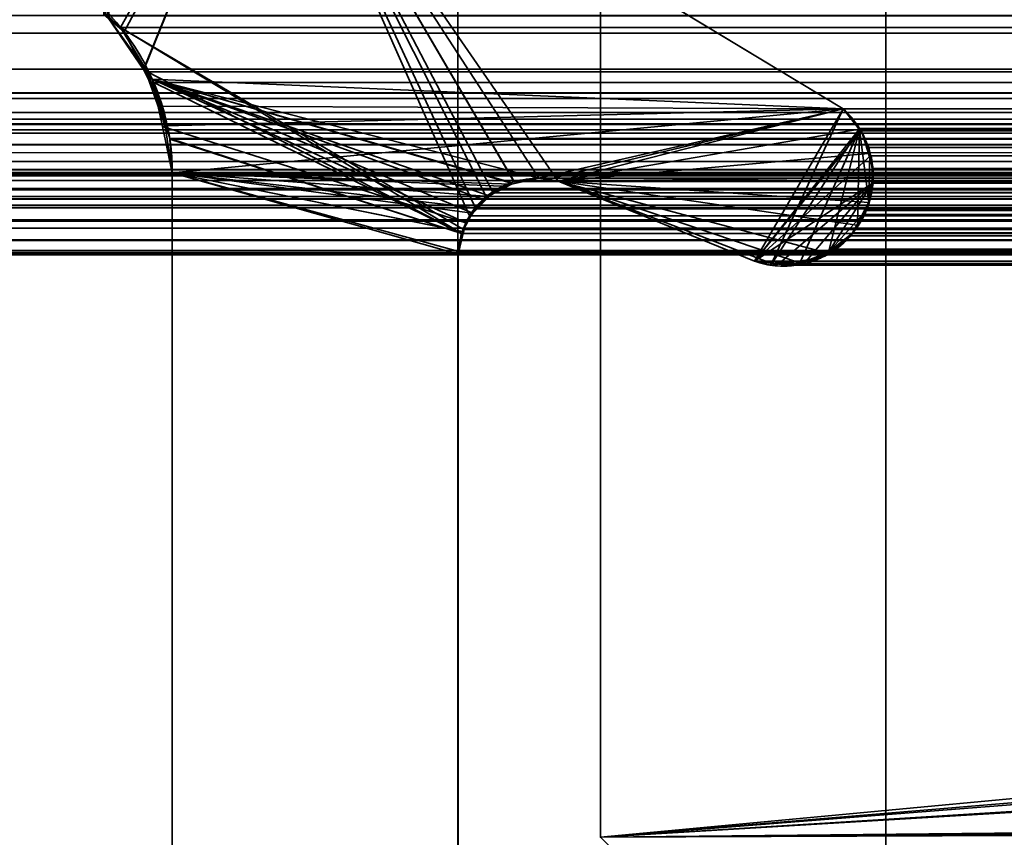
# Model space of a CAD drawing. Header units: millimetres. Extents: x -603 to 3703, y -115 to 249.
# Tile 562 of 656: x 1033.47 to 1036.91, y 9.5 to 12.36. Entities that reach past the tile are written whole.
import ezdxf

# ---------------------------------------------------------------- set-up
doc = ezdxf.new("R2010")
doc.units = ezdxf.units.MM
doc.layers.add('152', color=7, linetype='Continuous', true_color=0xffffff)

# ---------------------------------------------------------------- blocks, each defined once
blk = doc.blocks.new('UG_SURFACE_002')
at = {"layer": '152', "color": 252, "linetype": 'Continuous', "lineweight": 35}
for points in [[(2165, -13.4, 2212.25), (2165, 230.4, 2212.25), (835, 230.4, 2212.25), (835, -13.4, 2212.25)], [(985, -13.4, 2062.2499), (985, 230.4, 2062.2499), (2015.0001, 230.4, 2062.2499), (2015.0001, -13.4, 2062.2499)]]:
    blk.add_3dface(points, dxfattribs=at)
blk = doc.blocks.new('UG_SURFACE_113')
at = {"layer": '152', "color": 7, "linetype": 'Continuous', "lineweight": 35}
for points in [[(1033.7597, 12.3814, 2013.4904), (1033.8309, 12.3216, 2013.4192), (1034.337, 13.2666, 2012.913)], [(1033.9023, 12.1942, -8.75), (1033.7604, 12.3921, -8.75), (1034.337, 13.2666, -8.75)], [(1034.337, 13.2666, 2012.913), (1033.8309, 12.3216, 2013.4192), (1033.8992, 12.1889, 2013.3507)], [(1033.8992, 12.1889, 2013.3507), (1033.9653, 12.0607, 2013.2847), (1036.35, 12.0514, 2010.9), (1034.337, 13.2666, 2012.913)], [(1034.337, 13.2666, -8.75), (1036.35, 12.0514, -8.75), (1033.9299, 12.1557, -8.75), (1033.9023, 12.1942, -8.75)], [(1034.337, 13.2666, 2012.913), (1036.35, 12.0514, 2010.9), (1036.35, 12.0514, -8.75), (1034.337, 13.2666, -8.75)], [(1033.8309, 12.3216, 2013.4192), (1033.7597, 12.3814, 2013.4904), (1033.7604, 12.3921, -8.75)], [(1033.7604, 12.3921, -8.75), (1033.9023, 12.1942, -8.75), (1033.8992, 12.1889, 2013.3507)], [(1033.8992, 12.1889, 2013.3507), (1033.8309, 12.3216, 2013.4192), (1033.7604, 12.3921, -8.75)], [(1033.9653, 12.0607, 2013.2847), (1033.8992, 12.1889, 2013.3507), (1033.9023, 12.1942, -8.75)], [(1033.9023, 12.1942, -8.75), (1033.9299, 12.1557, -8.75), (1033.9756, 11.9915, 2013.2744)], [(1033.9756, 11.9915, 2013.2744), (1033.9653, 12.0607, 2013.2847), (1033.9023, 12.1942, -8.75)], [(1033.9653, 11.9898, -8.75), (1033.9299, 12.1557, -8.75), (1035.0285, 11.6524, -8.75)], [(1033.9299, 12.1557, -8.75), (1035.0879, 11.7338, -8.75), (1035.0528, 11.6857, -8.75)], [(1033.9299, 12.1557, -8.75), (1035.1832, 11.7922, -8.75), (1035.1096, 11.7471, -8.75)], [(1033.9299, 12.1557, -8.75), (1035.2839, 11.8082, -8.75), (1035.1878, 11.793, -8.75)], [(1035.1096, 11.7471, -8.75), (1035.0879, 11.7338, -8.75), (1033.9299, 12.1557, -8.75)], [(1035.3179, 11.8051, -8.75), (1035.2839, 11.8082, -8.75), (1033.9299, 12.1557, -8.75), (1036.35, 12.0514, -8.75)], [(1035.1878, 11.793, -8.75), (1035.1832, 11.7922, -8.75), (1033.9299, 12.1557, -8.75)], [(1035.0528, 11.6857, -8.75), (1035.0285, 11.6524, -8.75), (1033.9299, 12.1557, -8.75)], [(1033.9299, 12.1557, -8.75), (1033.9653, 11.9898, -8.75), (1033.9756, 11.9915, 2013.2744)], [(1036.35, 12.0514, 2010.9), (1033.9653, 12.0607, 2013.2847), (1033.9756, 11.9915, 2013.2744)], [(1033.9756, 11.9915, 2013.2744), (1034, 11.8277, 2013.2501), (1036.35, 12.0514, 2010.9)], [(1035.1884, 11.7875, 2012.0616), (1035.2839, 11.8082, 2011.9662), (1036.35, 12.0514, 2010.9), (1034, 11.8277, 2013.2501)], [(1036.35, 12.0514, 2010.9), (1035.2839, 11.8082, 2011.9662), (1035.3179, 11.8051, 2011.9321)], [(1036.35, 12.0514, -8.75), (1035.3515, 11.798, -8.75), (1035.3179, 11.8051, -8.75)], [(1035.3179, 11.8051, 2011.9321), (1035.3515, 11.798, 2011.8985), (1036.35, 12.0514, 2010.9)], [(1035.3515, 11.798, -8.75), (1036.35, 12.0514, -8.75), (1036.4059, 11.9797, -8.75)], [(1036.35, 12.0514, 2010.9), (1035.3515, 11.798, 2011.8985), (1036.0399, 11.5173, 2011.21), (1036.0966, 11.5037, 2011.1535)], [(1036.4075, 11.9798, 2010.8426), (1036.35, 12.0514, 2010.9), (1036.0966, 11.5037, 2011.1535), (1036.0969, 11.5036, 2011.153)], [(1036.35, 12.0514, -8.75), (1036.35, 12.0514, 2010.9), (1036.4075, 11.9798, 2010.8426)], [(1036.4075, 11.9798, 2010.8426), (1036.4059, 11.9797, -8.75), (1036.35, 12.0514, -8.75)], [(1034, 11.8277, 2013.2501), (1033.9756, 11.9915, 2013.2744), (1033.9653, 11.9898, -8.75)], [(1035.0285, 11.6524, -8.75), (1035.0208, 11.6205, -8.75), (1034, 11.8277, -8.75), (1033.9653, 11.9898, -8.75)], [(1033.9653, 11.9898, -8.75), (1034, 11.8277, -8.75), (1034, 11.8277, 2013.2501)], [(1035.3515, 11.798, -8.75), (1036.4059, 11.9797, -8.75), (1036.4217, 11.9593, -8.75), (1036.4392, 11.8953, -8.75)], [(1036.4075, 11.9798, 2010.8426), (1036.0969, 11.5036, 2011.153), (1036.202, 11.5184, 2011.0481)], [(1036.4075, 11.9798, 2010.8426), (1036.202, 11.5184, 2011.0481), (1036.2704, 11.528, 2010.9797), (1036.2986, 11.5489, 2010.9513)], [(1036.2986, 11.5489, 2010.9513), (1036.3773, 11.6068, 2010.8726), (1036.4008, 11.6452, 2010.8492), (1036.4075, 11.9798, 2010.8426)], [(1036.4075, 11.9798, 2010.8426), (1036.4008, 11.6452, 2010.8492), (1036.4344, 11.7002, 2010.8156), (1036.44, 11.724, 2010.8101)], [(1036.4059, 11.9797, -8.75), (1036.4075, 11.9798, 2010.8426), (1036.4174, 11.9675, 2010.8325)], [(1036.4174, 11.9675, 2010.8325), (1036.4217, 11.9593, -8.75), (1036.4059, 11.9797, -8.75)], [(1036.4438, 11.8957, 2010.8061), (1036.4174, 11.9675, 2010.8325), (1036.4075, 11.9798, 2010.8426), (1036.44, 11.724, 2010.8101)], [(1036.4174, 11.9675, 2010.8325), (1036.4392, 11.8953, -8.75), (1036.4217, 11.9593, -8.75)], [(1036.4174, 11.9675, 2010.8325), (1036.4438, 11.8957, 2010.8061), (1036.4392, 11.8953, -8.75)], [(1036.4392, 11.8953, -8.75), (1036.4556, 11.835, -8.75), (1036.4528, 11.8107, -8.75), (1035.3515, 11.798, -8.75)], [(1036.4556, 11.835, -8.75), (1036.4392, 11.8953, -8.75), (1036.4438, 11.8957, 2010.8061)], [(1036.454, 11.81, 2010.7961), (1036.4498, 11.8796, 2010.8001), (1036.4438, 11.8957, 2010.8061), (1036.44, 11.724, 2010.8101)], [(1036.4556, 11.835, -8.75), (1036.4438, 11.8957, 2010.8061), (1036.4498, 11.8796, 2010.8001)], [(1036.4498, 11.8796, 2010.8001), (1036.4528, 11.8107, -8.75), (1036.4556, 11.835, -8.75)], [(1036.4498, 11.8796, 2010.8001), (1036.454, 11.81, 2010.7961), (1036.4528, 11.8107, -8.75)], [(1034, 5.7035, -8.75), (1034, 11.8277, -8.75), (1035.0021, 11.5427, -8.75), (1035.0021, 7.7467, -8.75)], [(1035.0208, 11.6205, -8.75), (1035.0021, 11.5427, -8.75), (1034, 11.8277, -8.75)], [(1035.0021, 7.7467, 2012.2478), (1035.0021, 11.5427, 2012.2478), (1034, 11.8277, 2013.2501), (1034, 5.7035, 2013.2501)], [(1035.0021, 11.5427, 2012.2478), (1035.0161, 11.6216, 2012.234), (1035.0162, 11.6222, 2012.2337), (1034, 11.8277, 2013.2501)], [(1034, 11.8277, 2013.2501), (1035.1547, 11.7801, 2012.0952), (1035.1884, 11.7875, 2012.0616)], [(1034, 11.8277, 2013.2501), (1035.0614, 11.705, 2012.1887), (1035.1101, 11.7442, 2012.1398)], [(1035.1101, 11.7442, 2012.1398), (1035.1547, 11.7801, 2012.0952), (1034, 11.8277, 2013.2501)], [(1034, 11.8277, 2013.2501), (1035.0162, 11.6222, 2012.2337), (1035.0511, 11.6862, 2012.1989)], [(1035.0511, 11.6862, 2012.1989), (1035.0614, 11.705, 2012.1887), (1034, 11.8277, 2013.2501)], [(1034, 11.8277, -8.75), (1034, 5.7035, -8.75), (1034, 5.7035, 2013.2501), (1034, 11.8277, 2013.2501)], [(1035.1878, 11.793, -8.75), (1035.2839, 11.8082, -8.75), (1035.2839, 11.8082, 2011.9662)], [(1035.2839, 11.8082, 2011.9662), (1035.1884, 11.7875, 2012.0616), (1035.1878, 11.793, -8.75)], [(1035.2839, 11.8082, -8.75), (1035.3179, 11.8051, -8.75), (1035.3515, 11.798, 2011.8985)], [(1035.3515, 11.798, 2011.8985), (1035.3179, 11.8051, 2011.9321), (1035.2839, 11.8082, -8.75)], [(1035.3179, 11.8051, 2011.9321), (1035.2839, 11.8082, 2011.9662), (1035.2839, 11.8082, -8.75)], [(1035.3179, 11.8051, -8.75), (1035.3515, 11.798, -8.75), (1035.3515, 11.798, 2011.8985)], [(1035.3515, 11.798, -8.75), (1036.4528, 11.8107, -8.75), (1036.4419, 11.723, -8.75)], [(1036.0399, 11.5173, 2011.21), (1035.3515, 11.798, 2011.8985), (1035.3515, 11.798, -8.75), (1036.0399, 11.5173, -8.75)], [(1036.4419, 11.723, -8.75), (1036.4417, 11.7207, -8.75), (1036.3985, 11.6444, -8.75), (1035.3515, 11.798, -8.75)], [(1035.3515, 11.798, -8.75), (1036.2012, 11.5113, -8.75), (1036.1689, 11.5016, -8.75), (1036.0974, 11.5103, -8.75)], [(1035.3515, 11.798, -8.75), (1036.2996, 11.5449, -8.75), (1036.2915, 11.5385, -8.75), (1036.2012, 11.5113, -8.75)], [(1036.3985, 11.6444, -8.75), (1036.3773, 11.6068, -8.75), (1036.2996, 11.5449, -8.75), (1035.3515, 11.798, -8.75)], [(1036.0974, 11.5103, -8.75), (1036.0399, 11.5173, -8.75), (1035.3515, 11.798, -8.75)], [(1036.44, 11.724, 2010.8101), (1036.4553, 11.7899, 2010.7949), (1036.454, 11.81, 2010.7961)], [(1036.4553, 11.7899, 2010.7949), (1036.4419, 11.723, -8.75), (1036.4528, 11.8107, -8.75)], [(1036.4528, 11.8107, -8.75), (1036.454, 11.81, 2010.7961), (1036.4553, 11.7899, 2010.7949)], [(1035.1096, 11.7471, -8.75), (1035.1832, 11.7922, -8.75), (1035.1884, 11.7875, 2012.0616)], [(1035.1884, 11.7875, 2012.0616), (1035.1547, 11.7801, 2012.0952), (1035.1096, 11.7471, -8.75)], [(1035.1547, 11.7801, 2012.0952), (1035.1101, 11.7442, 2012.1398), (1035.1096, 11.7471, -8.75)], [(1035.1832, 11.7922, -8.75), (1035.1878, 11.793, -8.75), (1035.1884, 11.7875, 2012.0616)], [(1036.4553, 11.7899, 2010.7949), (1036.44, 11.724, 2010.8101), (1036.4419, 11.723, -8.75)], [(1035.0528, 11.6857, -8.75), (1035.0879, 11.7338, -8.75), (1035.1101, 11.7442, 2012.1398)], [(1035.1101, 11.7442, 2012.1398), (1035.0614, 11.705, 2012.1887), (1035.0528, 11.6857, -8.75)], [(1035.0879, 11.7338, -8.75), (1035.1096, 11.7471, -8.75), (1035.1101, 11.7442, 2012.1398)], [(1035.0614, 11.705, 2012.1887), (1035.0511, 11.6862, 2012.1989), (1035.0528, 11.6857, -8.75)], [(1036.3985, 11.6444, -8.75), (1036.4417, 11.7207, -8.75), (1036.44, 11.724, 2010.8101)], [(1036.44, 11.724, 2010.8101), (1036.4344, 11.7002, 2010.8156), (1036.3985, 11.6444, -8.75)], [(1036.4344, 11.7002, 2010.8156), (1036.4008, 11.6452, 2010.8492), (1036.3985, 11.6444, -8.75)], [(1036.4417, 11.7207, -8.75), (1036.4419, 11.723, -8.75), (1036.44, 11.724, 2010.8101)], [(1035.0511, 11.6862, 2012.1989), (1035.0162, 11.6222, 2012.2337), (1035.0285, 11.6524, -8.75)], [(1035.0285, 11.6524, -8.75), (1035.0528, 11.6857, -8.75), (1035.0511, 11.6862, 2012.1989)], [(1035.0208, 11.6205, -8.75), (1035.0285, 11.6524, -8.75), (1035.0162, 11.6222, 2012.2337)], [(1036.3773, 11.6068, -8.75), (1036.3985, 11.6444, -8.75), (1036.4008, 11.6452, 2010.8492)], [(1036.4008, 11.6452, 2010.8492), (1036.3773, 11.6068, 2010.8726), (1036.3773, 11.6068, -8.75)], [(1035.0021, 11.5427, -8.75), (1035.0208, 11.6205, -8.75), (1035.0161, 11.6216, 2012.234)], [(1035.0161, 11.6216, 2012.234), (1035.0021, 11.5427, 2012.2478), (1035.0021, 11.5427, -8.75)], [(1035.0162, 11.6222, 2012.2337), (1035.0161, 11.6216, 2012.234), (1035.0208, 11.6205, -8.75)], [(1036.3773, 11.6068, 2010.8726), (1036.2986, 11.5489, 2010.9513), (1036.2996, 11.5449, -8.75)], [(1036.2996, 11.5449, -8.75), (1036.3773, 11.6068, -8.75), (1036.3773, 11.6068, 2010.8726)], [(1035.0021, 11.5427, 2012.2478), (1035.0021, 7.7467, 2012.2478), (1035.0021, 7.7467, -8.75), (1035.0021, 11.5427, -8.75)], [(1036.2012, 11.5113, -8.75), (1036.2915, 11.5385, -8.75), (1036.2986, 11.5489, 2010.9513)], [(1036.2986, 11.5489, 2010.9513), (1036.2704, 11.528, 2010.9797), (1036.2012, 11.5113, -8.75)], [(1036.2704, 11.528, 2010.9797), (1036.202, 11.5184, 2011.0481), (1036.2012, 11.5113, -8.75)], [(1036.2915, 11.5385, -8.75), (1036.2996, 11.5449, -8.75), (1036.2986, 11.5489, 2010.9513)], [(1036.0399, 11.5173, -8.75), (1036.0974, 11.5103, -8.75), (1036.0966, 11.5037, 2011.1535)], [(1036.0966, 11.5037, 2011.1535), (1036.0399, 11.5173, 2011.21), (1036.0399, 11.5173, -8.75)], [(1036.0969, 11.5036, 2011.153), (1036.0966, 11.5037, 2011.1535), (1036.0974, 11.5103, -8.75)], [(1036.202, 11.5184, 2011.0481), (1036.0969, 11.5036, 2011.153), (1036.0974, 11.5103, -8.75)], [(1036.0974, 11.5103, -8.75), (1036.1689, 11.5016, -8.75), (1036.202, 11.5184, 2011.0481)], [(1036.1689, 11.5016, -8.75), (1036.2012, 11.5113, -8.75), (1036.202, 11.5184, 2011.0481)]]:
    blk.add_3dface(points, dxfattribs=at)
blk = doc.blocks.new('UG_SURFACE_114')
at = {"layer": '152', "color": 7, "linetype": 'Continuous', "lineweight": 35}
for points in [[(1034.337, 13.2666, 2012.913), (1033.8188, 12.3367, 2013.4311), (1033.7692, 12.3774, 2013.4807)], [(1033.8188, 12.3367, 2013.4311), (1034.337, 13.2666, 2012.913), (1035.0415, 11.6764, 2012.2087), (1035.0202, 11.6289, 2012.2297)], [(1036.0399, 11.5173, 2011.21), (1035.3515, 11.798, 2011.8985), (1034.337, 13.2666, 2012.913), (1036.35, 12.0514, 2010.9)], [(1034.337, 13.2666, 2012.913), (1035.2839, 11.8082, 2011.9662), (1035.1974, 11.7967, 2012.0528)], [(1034.337, 13.2666, 2012.913), (1035.0993, 11.7439, 2012.1508), (1035.0629, 11.7014, 2012.187)], [(1034.337, 13.2666, 2012.913), (1035.1965, 11.7966, 2012.0535), (1035.1241, 11.7573, 2012.126)], [(1035.3515, 11.798, 2011.8985), (1035.2839, 11.8082, 2011.9662), (1034.337, 13.2666, 2012.913)], [(1035.0629, 11.7014, 2012.187), (1035.0415, 11.6764, 2012.2087), (1034.337, 13.2666, 2012.913)], [(1035.1974, 11.7967, 2012.0528), (1035.1965, 11.7966, 2012.0535), (1034.337, 13.2666, 2012.913)], [(1035.1241, 11.7573, 2012.126), (1035.0993, 11.7439, 2012.1508), (1034.337, 13.2666, 2012.913)], [(1965.663, 13.2666, 2012.913), (1963.65, 12.0514, 2010.9), (1036.35, 12.0514, 2010.9), (1034.337, 13.2666, 2012.913)], [(1975.4446, 12.0875, 2022.6946), (1973.652, 13.1555, 2020.9019), (1026.348, 13.1555, 2020.9019), (1024.5554, 12.0875, 2022.6946)], [(1972.7702, 12.4486, 2020.0202), (1027.1101, 12.316, 2020.1399), (1027.1529, 12.3772, 2020.097)], [(1972.7702, 12.4486, 2020.0202), (1972.8895, 12.3135, 2020.1395), (1027.1101, 12.316, 2020.1399)], [(1966.1812, 12.3367, 2013.4311), (1033.7692, 12.3774, 2013.4807), (1033.8188, 12.3367, 2013.4311)], [(1966.1812, 12.3367, 2013.4311), (1966.2308, 12.3774, 2013.4807), (1033.7692, 12.3774, 2013.4807)], [(1027.022, 12.19, 2020.2281), (1027.1101, 12.316, 2020.1399), (1972.8895, 12.3135, 2020.1395)], [(1033.8188, 12.3367, 2013.4311), (1966.0872, 12.1809, 2013.3371), (1966.1812, 12.3367, 2013.4311)], [(1033.8188, 12.3367, 2013.4311), (1033.9128, 12.1809, 2013.3371), (1966.0872, 12.1809, 2013.3371)], [(1035.0202, 11.6289, 2012.2297), (1035.0138, 11.6145, 2012.2364), (1033.8188, 12.3367, 2013.4311)], [(1033.9128, 12.1809, 2013.3371), (1033.8188, 12.3367, 2013.4311), (1035.0138, 11.6145, 2012.2364)], [(1972.8895, 12.3135, 2020.1395), (1972.942, 12.2541, 2020.1919), (1027.022, 12.19, 2020.2281)], [(1972.942, 12.2541, 2020.1919), (1026.9928, 12.1065, 2020.2572), (1027.022, 12.19, 2020.2281)], [(1972.942, 12.2541, 2020.1919), (1973.0098, 12.1077, 2020.2599), (1026.9928, 12.1065, 2020.2572)], [(1966.0091, 11.9475, 2013.2592), (1033.9128, 12.1809, 2013.3371), (1033.935, 12.1441, 2013.315)], [(1966.0091, 11.9475, 2013.2592), (1966.065, 12.1441, 2013.315), (1033.9128, 12.1809, 2013.3371)], [(1966.065, 12.1441, 2013.315), (1966.0872, 12.1809, 2013.3371), (1033.9128, 12.1809, 2013.3371)], [(1035.0138, 11.6145, 2012.2364), (1033.935, 12.1441, 2013.315), (1033.9128, 12.1809, 2013.3371)], [(1966.0089, 11.9448, 2013.2589), (1033.935, 12.1441, 2013.315), (1033.9909, 11.9475, 2013.2592)], [(1033.935, 12.1441, 2013.315), (1966.0089, 11.9448, 2013.2589), (1966.0091, 11.9475, 2013.2592)], [(1033.9909, 11.9475, 2013.2592), (1033.935, 12.1441, 2013.315), (1035.0138, 11.6145, 2012.2364)], [(1024.5554, 12.0875, 2022.6946), (1024.5012, 12.0383, 2022.7487), (1975.498, 12.0365, 2022.748)], [(1975.498, 12.0365, 2022.748), (1975.4446, 12.0875, 2022.6946), (1024.5554, 12.0875, 2022.6946)], [(1026.9547, 11.9977, 2020.2954), (1026.9928, 12.1065, 2020.2572), (1973.0098, 12.1077, 2020.2599)], [(1973.0098, 12.1077, 2020.2599), (1973.025, 12.0751, 2020.2749), (1026.9547, 11.9977, 2020.2954)], [(1973.025, 12.0751, 2020.2749), (1973.0616, 11.8663, 2020.3116), (1026.9547, 11.9977, 2020.2954)], [(1036.35, 12.0514, 2010.9), (1036.4089, 11.9819, 2010.8411), (1036.0399, 11.5173, 2011.21)], [(1036.4089, 11.9819, 2010.8411), (1036.35, 12.0514, 2010.9), (1963.65, 12.0514, 2010.9)], [(1036.4089, 11.9819, 2010.8411), (1963.65, 12.0514, 2010.9), (1963.5876, 11.9763, 2010.8376)], [(1975.5521, 11.9652, 2022.8021), (1024.4761, 12.0155, 2022.774), (1024.4516, 11.9779, 2022.7985)], [(1024.5012, 12.0383, 2022.7487), (1024.4761, 12.0155, 2022.774), (1975.5329, 12.0032, 2022.7828)], [(1024.4761, 12.0155, 2022.774), (1975.5521, 11.9652, 2022.8021), (1975.5329, 12.0032, 2022.7828)], [(1975.5329, 12.0032, 2022.7828), (1975.498, 12.0365, 2022.748), (1024.5012, 12.0383, 2022.7487)], [(1024.4516, 11.9779, 2022.7985), (1024.4472, 11.9664, 2022.8028), (1975.5521, 11.9652, 2022.8021)], [(1973.0616, 11.8663, 2020.3116), (1026.9384, 11.8663, 2020.3116), (1026.9547, 11.9977, 2020.2954)], [(1036.4089, 11.9819, 2010.8411), (1036.4127, 11.9737, 2010.8373), (1036.0399, 11.5173, 2011.21)], [(1036.0399, 11.5173, 2011.21), (1036.4127, 11.9737, 2010.8373), (1036.4401, 11.9155, 2010.8099), (1036.4461, 11.8863, 2010.8039)], [(1963.5876, 11.9763, 2010.8376), (1036.4127, 11.9737, 2010.8373), (1036.4089, 11.9819, 2010.8411)], [(1963.5876, 11.9763, 2010.8376), (1963.5868, 11.9742, 2010.8368), (1036.4127, 11.9737, 2010.8373)], [(1036.4401, 11.9155, 2010.8099), (1036.4127, 11.9737, 2010.8373), (1963.5868, 11.9742, 2010.8368)], [(1036.4401, 11.9155, 2010.8099), (1963.5868, 11.9742, 2010.8368), (1963.5551, 11.8998, 2010.8051)], [(1975.5521, 11.9652, 2022.8021), (1024.4472, 11.9664, 2022.8028), (1024.4319, 11.9258, 2022.8181)], [(1024.4319, 11.9258, 2022.8181), (1975.569, 11.9316, 2022.819), (1975.5521, 11.9652, 2022.8021)], [(1033.9909, 11.9475, 2013.2592), (1033.9911, 11.9448, 2013.2589), (1966.0089, 11.9448, 2013.2589)], [(1033.9911, 11.9448, 2013.2589), (1033.9909, 11.9475, 2013.2592), (1035.0138, 11.6145, 2012.2364)], [(1034, 11.8277, 2013.2501), (1966, 11.8277, 2013.2501), (1966.0089, 11.9448, 2013.2589), (1033.9911, 11.9448, 2013.2589)], [(1035.0138, 11.6145, 2012.2364), (1035.0035, 11.5516, 2012.2464), (1034, 11.8277, 2013.2501), (1033.9911, 11.9448, 2013.2589)], [(1024.4319, 11.9258, 2022.8181), (1024.4216, 11.8984, 2022.8283), (1975.5852, 11.846, 2022.8353)], [(1024.4319, 11.9258, 2022.8181), (1975.5698, 11.9274, 2022.8198), (1975.569, 11.9316, 2022.819)], [(1975.5852, 11.846, 2022.8353), (1975.5698, 11.9274, 2022.8198), (1024.4319, 11.9258, 2022.8181)], [(1963.5551, 11.8998, 2010.8051), (1036.4461, 11.8863, 2010.8039), (1036.4401, 11.9155, 2010.8099)], [(1024.4216, 11.8984, 2022.8283), (1024.4156, 11.8382, 2022.8345), (1975.5852, 11.846, 2022.8353)], [(1036.4461, 11.8863, 2010.8039), (1036.4552, 11.8424, 2010.7949), (1036.4527, 11.791, 2010.7975), (1036.0399, 11.5173, 2011.21)], [(1963.5551, 11.8998, 2010.8051), (1963.5534, 11.8868, 2010.8035), (1036.4461, 11.8863, 2010.8039)], [(1036.4552, 11.8424, 2010.7949), (1036.4461, 11.8863, 2010.8039), (1963.5534, 11.8868, 2010.8035)], [(1036.4552, 11.8424, 2010.7949), (1963.5534, 11.8868, 2010.8035), (1963.5438, 11.8115, 2010.7937)], [(1975.5844, 11.8085, 2022.8345), (1024.4156, 11.8382, 2022.8345), (1024.4145, 11.8282, 2022.8355)], [(1024.4156, 11.8382, 2022.8345), (1975.5851, 11.8384, 2022.835), (1975.5852, 11.846, 2022.8353)], [(1975.5844, 11.8085, 2022.8345), (1975.5851, 11.8384, 2022.835), (1024.4156, 11.8382, 2022.8345)], [(1026.9384, 6.7187, 2020.3116), (1026.9384, 11.8663, 2020.3116), (1973.0616, 11.8663, 2020.3116), (1973.0616, 6.7187, 2020.3116)], [(1963.5438, 11.8115, 2010.7937), (1036.4527, 11.791, 2010.7975), (1036.4552, 11.8424, 2010.7949)], [(1024.4145, 11.8282, 2022.8355), (1024.428, 11.7445, 2022.8219), (1975.572, 11.7445, 2022.8219)], [(1975.572, 11.7445, 2022.8219), (1975.5844, 11.8085, 2022.8345), (1024.4145, 11.8282, 2022.8355)], [(1974.3996, 11.8171, 2021.6496), (1975.1971, 11.5484, 2022.4471), (1024.8029, 11.5484, 2022.4471), (1025.6004, 11.8171, 2021.6496)], [(1974.3996, 11.8171, 2021.6496), (1025.6004, 11.8171, 2021.6496), (1025.6144, 11.8176, 2021.6355)], [(1974.3232, 11.8261, 2021.5731), (1025.6144, 11.8176, 2021.6355), (1025.6871, 11.8201, 2021.5631)], [(1974.3232, 11.8261, 2021.5731), (1974.3855, 11.8187, 2021.6355), (1025.6144, 11.8176, 2021.6355)], [(1025.6144, 11.8176, 2021.6355), (1974.3855, 11.8187, 2021.6355), (1974.3996, 11.8171, 2021.6496)], [(1025.6871, 11.8201, 2021.5631), (1974.3134, 11.823, 2021.5635), (1974.3232, 11.8261, 2021.5731)], [(1974.3134, 11.823, 2021.5635), (1025.6871, 11.8201, 2021.5631), (1025.7167, 11.8212, 2021.5333)], [(1025.7167, 11.8212, 2021.5333), (1974.2395, 11.7993, 2021.4894), (1974.3134, 11.823, 2021.5635)], [(1025.7167, 11.8212, 2021.5333), (1025.7601, 11.8001, 2021.4899), (1974.2395, 11.7993, 2021.4894)], [(1974.1986, 11.7862, 2021.4486), (1025.7601, 11.8001, 2021.4899), (1025.8185, 11.7716, 2021.4317)], [(1974.1986, 11.7862, 2021.4486), (1974.2395, 11.7993, 2021.4894), (1025.7601, 11.8001, 2021.4899)], [(1034, 11.8277, 2013.2501), (1034, 5.7035, 2013.2501), (1966, 5.7035, 2013.2501), (1966, 11.8277, 2013.2501)], [(1035.0035, 11.5516, 2012.2464), (1035.0021, 11.5427, 2012.2478), (1034, 11.8277, 2013.2501)], [(1035.0021, 11.5427, 2012.2478), (1035.0021, 7.7467, 2012.2478), (1034, 5.7035, 2013.2501), (1034, 11.8277, 2013.2501)], [(1964.8026, 11.7962, 2012.0525), (1035.1974, 11.7967, 2012.0528), (1035.2839, 11.8082, 2011.9662)], [(1035.2839, 11.8082, 2011.9662), (1964.7161, 11.8082, 2011.9662), (1964.8026, 11.7962, 2012.0525)], [(1964.6646, 11.8019, 2011.9145), (1035.2839, 11.8082, 2011.9662), (1035.3515, 11.798, 2011.8985)], [(1964.6646, 11.8019, 2011.9145), (1964.7161, 11.8082, 2011.9662), (1035.2839, 11.8082, 2011.9662)], [(1035.3515, 11.798, 2011.8985), (1964.6485, 11.798, 2011.8985), (1964.6646, 11.8019, 2011.9145)], [(1963.9601, 11.5173, 2011.21), (1964.6485, 11.798, 2011.8985), (1035.3515, 11.798, 2011.8985), (1036.0399, 11.5173, 2011.21)], [(1963.5438, 11.8115, 2010.7937), (1963.5465, 11.7913, 2010.7965), (1036.4527, 11.791, 2010.7975)], [(1025.8185, 11.7716, 2021.4317), (1974.1828, 11.7701, 2021.4329), (1974.1986, 11.7862, 2021.4486)], [(1974.1828, 11.7701, 2021.4329), (1025.8185, 11.7716, 2021.4317), (1025.8265, 11.7677, 2021.4236)], [(1025.8265, 11.7677, 2021.4236), (1974.1271, 11.7128, 2021.3771), (1974.1828, 11.7701, 2021.4329)], [(1025.8265, 11.7677, 2021.4236), (1025.8732, 11.7134, 2021.3768), (1974.1271, 11.7128, 2021.3771)], [(1964.8759, 11.7573, 2012.126), (1035.1241, 11.7573, 2012.126), (1035.1965, 11.7966, 2012.0535)], [(1035.1965, 11.7966, 2012.0535), (1035.1974, 11.7967, 2012.0528), (1964.8026, 11.7962, 2012.0525), (1964.8067, 11.7956, 2012.0566)], [(1964.8067, 11.7956, 2012.0566), (1964.8759, 11.7573, 2012.126), (1035.1965, 11.7966, 2012.0535)], [(1036.1261, 11.5091, 2011.1239), (1036.0399, 11.5173, 2011.21), (1036.4527, 11.791, 2010.7975)], [(1036.4527, 11.791, 2010.7975), (1036.2209, 11.5179, 2011.029), (1036.1853, 11.5034, 2011.0648), (1036.1261, 11.5091, 2011.1239)], [(1036.299, 11.5493, 2010.951), (1036.2209, 11.5179, 2011.029), (1036.4527, 11.791, 2010.7975)], [(1036.299, 11.5493, 2010.951), (1036.4527, 11.791, 2010.7975), (1036.451, 11.758, 2010.7989), (1036.431, 11.6956, 2010.8192)], [(1036.451, 11.758, 2010.7989), (1963.5465, 11.7913, 2010.7965), (1963.5541, 11.7351, 2010.8042)], [(1036.451, 11.758, 2010.7989), (1036.4527, 11.791, 2010.7975), (1963.5465, 11.7913, 2010.7965)], [(1024.4323, 11.736, 2022.8179), (1975.5677, 11.736, 2022.8179), (1975.572, 11.7445, 2022.8219), (1024.428, 11.7445, 2022.8219)], [(1975.5313, 11.662, 2022.7814), (1024.4323, 11.736, 2022.8179), (1024.4687, 11.662, 2022.7814)], [(1975.5313, 11.662, 2022.7814), (1975.5677, 11.736, 2022.8179), (1024.4323, 11.736, 2022.8179)], [(1964.9017, 11.7431, 2012.1517), (1035.0629, 11.7014, 2012.187), (1035.0993, 11.7439, 2012.1508)], [(1964.9017, 11.7431, 2012.1517), (1964.9371, 11.7015, 2012.1872), (1035.0629, 11.7014, 2012.187)], [(1964.9017, 11.7431, 2012.1517), (1035.0993, 11.7439, 2012.1508), (1035.1241, 11.7573, 2012.126)], [(1035.1241, 11.7573, 2012.126), (1964.8759, 11.7573, 2012.126), (1964.9017, 11.7431, 2012.1517)], [(1963.5541, 11.7351, 2010.8042), (1036.431, 11.6956, 2010.8192), (1036.451, 11.758, 2010.7989)], [(1963.5541, 11.7351, 2010.8042), (1963.5694, 11.6961, 2010.8194), (1036.431, 11.6956, 2010.8192)], [(1974.1204, 11.7061, 2021.3704), (1025.8732, 11.7134, 2021.3768), (1025.88, 11.7055, 2021.3699)], [(1974.1204, 11.7061, 2021.3704), (1974.1271, 11.7128, 2021.3771), (1025.8732, 11.7134, 2021.3768)], [(1025.88, 11.7055, 2021.3699), (1974.0888, 11.6334, 2021.3387), (1974.1204, 11.7061, 2021.3704)], [(1025.88, 11.7055, 2021.3699), (1025.9112, 11.6334, 2021.3387), (1974.0888, 11.6334, 2021.3387)], [(1964.9585, 11.6764, 2012.2087), (1035.0415, 11.6764, 2012.2087), (1035.0629, 11.7014, 2012.187)], [(1035.0629, 11.7014, 2012.187), (1964.9371, 11.7015, 2012.1872), (1964.9585, 11.6764, 2012.2087)], [(1036.299, 11.5493, 2010.951), (1036.431, 11.6956, 2010.8192), (1036.4263, 11.6814, 2010.8237), (1036.3837, 11.6165, 2010.8664)], [(1036.4263, 11.6814, 2010.8237), (1963.5694, 11.6961, 2010.8194), (1963.5806, 11.6675, 2010.8306)], [(1036.4263, 11.6814, 2010.8237), (1036.431, 11.6956, 2010.8192), (1963.5694, 11.6961, 2010.8194)], [(1024.4687, 11.662, 2022.7814), (1024.4725, 11.6582, 2022.7776), (1975.5275, 11.6582, 2022.7776), (1975.5313, 11.662, 2022.7814)], [(1964.9585, 11.6764, 2012.2087), (1035.0202, 11.6289, 2012.2297), (1035.0415, 11.6764, 2012.2087)], [(1964.9585, 11.6764, 2012.2087), (1964.9798, 11.6289, 2012.2297), (1035.0202, 11.6289, 2012.2297)], [(1963.5806, 11.6675, 2010.8306), (1036.3837, 11.6165, 2010.8664), (1036.4263, 11.6814, 2010.8237)], [(1963.5806, 11.6675, 2010.8306), (1963.6161, 11.6163, 2010.8662), (1036.3837, 11.6165, 2010.8664)], [(1975.5275, 11.6582, 2022.7776), (1024.4725, 11.6582, 2022.7776), (1024.539, 11.5917, 2022.711)], [(1024.539, 11.5917, 2022.711), (1975.461, 11.5914, 2022.711), (1975.5275, 11.6582, 2022.7776)], [(1974.0888, 7.3541, 2021.3387), (1974.0888, 11.6334, 2021.3387), (1025.9112, 11.6334, 2021.3387), (1025.9112, 7.3541, 2021.3387)], [(1035.0138, 11.6145, 2012.2364), (1035.0202, 11.6289, 2012.2297), (1964.9798, 11.6289, 2012.2297), (1964.9862, 11.6145, 2012.2364)], [(1975.4601, 11.5905, 2022.7101), (1024.539, 11.5917, 2022.711), (1024.5411, 11.5896, 2022.7089)], [(1975.4601, 11.5905, 2022.7101), (1975.461, 11.5914, 2022.711), (1024.539, 11.5917, 2022.711)], [(1975.4601, 11.5905, 2022.7101), (1024.5411, 11.5896, 2022.7089), (1024.622, 11.5553, 2022.6281)], [(1024.622, 11.5553, 2022.6281), (1975.3782, 11.5548, 2022.6281), (1975.4601, 11.5905, 2022.7101)], [(1964.9862, 11.6145, 2012.2364), (1035.0035, 11.5516, 2012.2464), (1035.0138, 11.6145, 2012.2364)], [(1964.9862, 11.6145, 2012.2364), (1964.9965, 11.5516, 2012.2464), (1035.0035, 11.5516, 2012.2464)], [(1036.3837, 11.6165, 2010.8664), (1036.3773, 11.6068, 2010.8726), (1036.3261, 11.5603, 2010.9239), (1036.299, 11.5493, 2010.951)], [(1036.3261, 11.5603, 2010.9239), (1963.6227, 11.6068, 2010.8726), (1963.7012, 11.5469, 2010.9513)], [(1036.3261, 11.5603, 2010.9239), (1036.3773, 11.6068, 2010.8726), (1963.6227, 11.6068, 2010.8726)], [(1036.3773, 11.6068, 2010.8726), (1036.3837, 11.6165, 2010.8664), (1963.6161, 11.6163, 2010.8662)], [(1963.6161, 11.6163, 2010.8662), (1963.6227, 11.6068, 2010.8726), (1036.3773, 11.6068, 2010.8726)], [(1963.7012, 11.5469, 2010.9513), (1036.299, 11.5493, 2010.951), (1036.3261, 11.5603, 2010.9239)], [(1975.3782, 11.5548, 2022.6281), (1024.622, 11.5553, 2022.6281), (1024.658, 11.54, 2022.5921)], [(1975.3457, 11.5407, 2022.5956), (1975.3782, 11.5548, 2022.6281), (1024.658, 11.54, 2022.5921)], [(1975.3457, 11.5407, 2022.5956), (1024.658, 11.54, 2022.5921), (1024.7089, 11.5412, 2022.541)], [(1024.7089, 11.5412, 2022.541), (1975.2913, 11.5435, 2022.5413), (1975.3457, 11.5407, 2022.5956)], [(1975.2913, 11.5435, 2022.5413), (1024.7089, 11.5412, 2022.541), (1024.7829, 11.5429, 2022.4671)], [(1024.7829, 11.5429, 2022.4671), (1975.1971, 11.5484, 2022.4471), (1975.2913, 11.5435, 2022.5413)], [(1024.7829, 11.5429, 2022.4671), (1024.8029, 11.5484, 2022.4471), (1975.1971, 11.5484, 2022.4471)], [(1035.0035, 11.5516, 2012.2464), (1964.9965, 11.5516, 2012.2464), (1964.9979, 11.5427, 2012.2478), (1035.0021, 11.5427, 2012.2478)], [(1964.9979, 11.5427, 2012.2478), (1964.9979, 7.7467, 2012.2478), (1035.0021, 7.7467, 2012.2478), (1035.0021, 11.5427, 2012.2478)], [(1963.7202, 11.5324, 2010.9704), (1036.2209, 11.5179, 2011.029), (1036.299, 11.5493, 2010.951)], [(1963.7202, 11.5324, 2010.9704), (1963.7786, 11.5187, 2011.0285), (1036.2209, 11.5179, 2011.029)], [(1036.299, 11.5493, 2010.951), (1963.7012, 11.5469, 2010.9513), (1963.7202, 11.5324, 2010.9704)], [(1036.0399, 11.5173, 2011.21), (1036.1261, 11.5091, 2011.1239), (1963.8742, 11.5017, 2011.1241)], [(1963.8742, 11.5017, 2011.1241), (1963.9083, 11.5044, 2011.1582), (1036.0399, 11.5173, 2011.21)], [(1963.9083, 11.5044, 2011.1582), (1963.9601, 11.5173, 2011.21), (1036.0399, 11.5173, 2011.21)], [(1963.8566, 11.5004, 2011.1067), (1036.1261, 11.5091, 2011.1239), (1036.1853, 11.5034, 2011.0648)], [(1963.8566, 11.5004, 2011.1067), (1963.8742, 11.5017, 2011.1241), (1036.1261, 11.5091, 2011.1239)], [(1036.1853, 11.5034, 2011.0648), (1963.7786, 11.5187, 2011.0285), (1963.8566, 11.5004, 2011.1067)], [(1036.1853, 11.5034, 2011.0648), (1036.2209, 11.5179, 2011.029), (1963.7786, 11.5187, 2011.0285)]]:
    blk.add_3dface(points, dxfattribs=at)
blk = doc.blocks.new('UG_SURFACE_116')
at = {"layer": '152', "color": 252, "linetype": 'Continuous', "lineweight": 35}
for points in [[(1035, 13.42, 2008.25), (1035, 5, 2008.25), (1036.5, 5, 2008.25), (1036.5, 13.42, 2008.25)], [(1036.5, 13.42, -6.75), (1036.5, 5, -6.75), (1035, 5, -6.75), (1035, 13.42, -6.75)], [(1035, 13, 59.05), (1035, 13.42, 59.05), (1035, 13.42, -6.75), (1035, 5, -6.75)], [(1035, 5, 2008.25), (1035, 13.42, 2008.25), (1035, 13.42, 1938.45), (1035, 13, 1938.45)], [(1036.5, 13, 1938.45), (1036.5, 13.42, 1938.45), (1036.5, 13.42, 2008.25), (1036.5, 5, 2008.25)], [(1036.5, 13, 385.95), (1036.5, 13.42, 680.05), (1036.5, 5, -6.75)], [(1036.5, 13.42, 680.05), (1036.5, 13, 680.05), (1036.5, 5, -6.75)], [(1036.5, 13, 75.45), (1036.5, 13.42, 369.55), (1036.5, 5, -6.75)], [(1036.5, 13.42, 369.55), (1036.5, 13, 369.55), (1036.5, 5, -6.75)], [(1036.5, 5, -6.75), (1036.5, 13.42, -6.75), (1036.5, 13.42, 59.05), (1036.5, 13, 59.05)], [(1035, 5, 2008.25), (1035, 13, 1006.95), (1035, 13, 1004.45)], [(1035, 5, -6.75), (1035, 13, 75.45), (1035, 13, 72.95)], [(1035, 5, 2008.25), (1035, 13, 1301.0499), (1035, 13, 1006.95)], [(1035, 13, 1004.45), (1035, 13, 993.05), (1035, 5, 2008.25)], [(1035, 13, 72.95), (1035, 13, 61.55), (1035, 5, -6.75)], [(1035, 13, 61.55), (1035, 13, 59.05), (1035, 5, -6.75)], [(1035, 5, -6.75), (1035, 13, 372.05), (1035, 13, 369.55)], [(1035, 5, 2008.25), (1035, 13, 1303.55), (1035, 13, 1301.0499)], [(1035, 5, 2008.25), (1035, 13, 1614.05), (1035, 13, 1611.55)], [(1035, 5, -6.75), (1035, 13, 383.45), (1035, 13, 372.05)], [(1035, 13, 369.55), (1035, 13, 75.45), (1035, 5, -6.75)], [(1035, 5, 2008.25), (1035, 13, 1314.95), (1035, 13, 1303.55)], [(1035, 5, 2008.25), (1035, 13, 1625.45), (1035, 13, 1614.05)], [(1035, 13, 1611.55), (1035, 13, 1317.45), (1035, 5, 2008.25)], [(1035, 5, -6.75), (1035, 13, 385.95), (1035, 13, 383.45)], [(1035, 5, 2008.25), (1035, 13, 1317.45), (1035, 13, 1314.95)], [(1035, 5, 2008.25), (1035, 13, 1627.95), (1035, 13, 1625.45)], [(1035, 5, -6.75), (1035, 13, 682.55), (1035, 13, 680.05)], [(1035, 5, 2008.25), (1035, 13, 1924.5501), (1035, 13, 1922.05)], [(1035, 5, -6.75), (1035, 13, 693.95), (1035, 13, 682.55)], [(1035, 13, 680.05), (1035, 13, 385.95), (1035, 5, -6.75)], [(1035, 13, 1922.05), (1035, 13, 1627.95), (1035, 5, 2008.25)], [(1035, 5, 2008.25), (1035, 13, 1938.45), (1035, 13, 1935.95)], [(1035, 5, -6.75), (1035, 13, 696.45), (1035, 13, 693.95)], [(1035, 13, 1935.95), (1035, 13, 1924.5501), (1035, 5, 2008.25)], [(1035, 5, -6.75), (1035, 13, 990.55), (1035, 13, 696.45)], [(1035, 5, -6.75), (1035, 5, 2008.25), (1035, 13, 993.05), (1035, 13, 990.55)], [(1036.5, 5, 2008.25), (1036.5, 13, 1922.05), (1036.5, 13, 1924.5501)], [(1036.5, 13, 1924.5501), (1036.5, 13, 1935.95), (1036.5, 5, 2008.25)], [(1036.5, 13, 1935.95), (1036.5, 13, 1938.45), (1036.5, 5, 2008.25)], [(1036.5, 5, 2008.25), (1036.5, 13, 1625.45), (1036.5, 13, 1627.95)], [(1036.5, 5, 2008.25), (1036.5, 13, 1614.05), (1036.5, 13, 1625.45)], [(1036.5, 13, 1627.95), (1036.5, 13, 1922.05), (1036.5, 5, 2008.25)], [(1036.5, 5, 2008.25), (1036.5, 13, 1611.55), (1036.5, 13, 1614.05)], [(1036.5, 5, 2008.25), (1036.5, 13, 1314.95), (1036.5, 13, 1317.45)], [(1036.5, 5, 2008.25), (1036.5, 13, 1004.45), (1036.5, 13, 1006.95)], [(1036.5, 5, 2008.25), (1036.5, 13, 1303.55), (1036.5, 13, 1314.95)], [(1036.5, 13, 1317.45), (1036.5, 13, 1611.55), (1036.5, 5, 2008.25)], [(1036.5, 5, 2008.25), (1036.5, 13, 993.05), (1036.5, 13, 1004.45)], [(1036.5, 13, 1006.95), (1036.5, 13, 1301.0499), (1036.5, 5, 2008.25)], [(1036.5, 5, 2008.25), (1036.5, 13, 1301.0499), (1036.5, 13, 1303.55)], [(1036.5, 5, 2008.25), (1036.5, 13, 990.55), (1036.5, 13, 993.05)], [(1036.5, 5, 2008.25), (1036.5, 13, 696.45), (1036.5, 13, 990.55)], [(1036.5, 5, 2008.25), (1036.5, 13, 693.95), (1036.5, 13, 696.45)], [(1036.5, 5, 2008.25), (1036.5, 13, 682.55), (1036.5, 13, 693.95)], [(1036.5, 5, -6.75), (1036.5, 13, 372.05), (1036.5, 13, 383.45)], [(1036.5, 5, -6.75), (1036.5, 13, 369.55), (1036.5, 13, 372.05)], [(1036.5, 13, 383.45), (1036.5, 13, 385.95), (1036.5, 5, -6.75)], [(1036.5, 5, 2008.25), (1036.5, 5, -6.75), (1036.5, 13, 680.05), (1036.5, 13, 682.55)], [(1036.5, 5, -6.75), (1036.5, 13, 72.95), (1036.5, 13, 75.45)], [(1036.5, 5, -6.75), (1036.5, 13, 59.05), (1036.5, 13, 61.55)], [(1036.5, 13, 61.55), (1036.5, 13, 72.95), (1036.5, 5, -6.75)]]:
    blk.add_3dface(points, dxfattribs=at)
blk = doc.blocks.new('UG_SURFACE_117')
at = {"layer": '152', "color": 252, "linetype": 'Continuous', "lineweight": 35}
for points in [[(1035.5, 13.42, 2010.7501), (1035.5, 9.5, 2010.7501), (1035.5, 9.5, 2012.2499), (1035.5, 13.42, 2012.2499)], [(1077.3, 13.42, 2010.7501), (1077.3, 13, 2010.7501), (1040, 5, 2010.7501), (1035.5, 9.5, 2010.7501)], [(1035.5, 9.5, 2010.7501), (1035.5, 13.42, 2010.7501), (1077.3, 13.42, 2010.7501)], [(1077.3, 13, 2012.2499), (1077.3, 13.42, 2012.2499), (1035.5, 13.42, 2012.2499), (1035.5, 9.5, 2012.2499)], [(1035.5, 9.5, 2012.2499), (1376.7999, 13, 2012.2499), (1374.3, 13, 2012.2499)], [(1035.5, 9.5, 2012.2499), (1388.2, 13, 2012.2499), (1376.7999, 13, 2012.2499)], [(1374.3, 13, 2012.2499), (1093.7001, 13, 2012.2499), (1035.5, 9.5, 2012.2499)], [(1035.5, 9.5, 2012.2499), (1390.7, 13, 2012.2499), (1388.2, 13, 2012.2499)], [(1035.5, 9.5, 2012.2499), (1609.3, 13, 2012.2499), (1390.7, 13, 2012.2499)], [(1035.5, 9.5, 2012.2499), (1093.7001, 13, 2012.2499), (1091.2, 13, 2012.2499)], [(1035.5, 9.5, 2012.2499), (1611.8, 13, 2012.2499), (1609.3, 13, 2012.2499)], [(1091.2, 13, 2012.2499), (1079.8, 13, 2012.2499), (1035.5, 9.5, 2012.2499)], [(1079.8, 13, 2012.2499), (1077.3, 13, 2012.2499), (1035.5, 9.5, 2012.2499)], [(1035.5, 9.5, 2012.2499), (1685.2, 13, 2012.2499), (1611.8, 13, 2012.2499)], [(1035.5, 9.5, 2012.2499), (1687.7, 13, 2012.2499), (1685.2, 13, 2012.2499)], [(1908.8, 13, 2012.2499), (1906.2999, 13, 2012.2499), (1035.5, 9.5, 2012.2499), (1040, 5, 2012.2499)], [(1687.7, 13, 2012.2499), (1035.5, 9.5, 2012.2499), (1906.2999, 13, 2012.2499)], [(1035.5, 9.5, 2012.2499), (1035.5, 9.5, 2010.7501), (1040, 5, 2010.7501), (1040, 5, 2012.2499)]]:
    blk.add_3dface(points, dxfattribs=at)
blk = doc.blocks.new('UG_SURFACE_124')
at = {"layer": '152', "color": 41, "linetype": 'Continuous', "lineweight": 35}
for points in [[(1029.5, 203.3, -5.75), (1029.5, 229.15, -5.75), (1041.35, 229.15, -5.75), (1041.35, 11.15, -5.75)], [(1036.9999, 19.5, -5.75), (1029.5, 203.3, -5.75), (1041.35, 11.15, -5.75)]]:
    blk.add_3dface(points, dxfattribs=at)
blk = doc.blocks.new('UG_SURFACE_163')
at = {"layer": '152', "color": 252, "linetype": 'Continuous', "lineweight": 35}
for points in [[(1023.5, -30.32, 2023.7501), (1976.5, -30.32, 2023.7501), (1976.5, 62.52, 2023.7501), (1023.5, 62.52, 2023.7501)], [(1025, -30.32, 2022.2499), (1025, 62.52, 2022.2499), (1975, 62.52, 2022.2499), (1975, -30.32, 2022.2499)]]:
    blk.add_3dface(points, dxfattribs=at)

msp = doc.modelspace()

# ---------------------------------------------------------------- linework, layer by layer
at = {"layer": '152', "color": 251, "linetype": 'Continuous', "lineweight": -3, "true_color": 0x636466}
for p, q in [((1035, 13.42, 2008.25), (1035, 5, 2008.25)), ((1035, 13.42, -6.75), (1035, 5, -6.75)), ((1035.5, 13.42, 2012.25), (1035.5, 9.5, 2012.25)), ((1035.5, 9.5, 2010.75), (1035.5, 13.42, 2010.75)), ((1036.5, 13.42, -6.75), (1036.5, 5, -6.75)), ((1036.5, 13.42, 2008.25), (1036.5, 5, 2008.25)), ((1034.337, 13.2666, -8.75), (1036.3501, 12.0514, -8.75)), ((1036.3501, 12.0514, 2010.8999), (1034.337, 13.2666, 2012.913)), ((1034.337, 13.2666, 2012.913), (1036.3501, 12.0514, 2010.8999)), ((1975.4445, 12.0875, 2022.6945), (1024.5555, 12.0875, 2022.6945)), ((1963.6499, 12.0514, 2010.8999), (1036.3501, 12.0514, 2010.8999)), ((1036.3501, 12.0514, 2010.8999), (1036.3501, 12.0514, -8.75)), ((1026.9385, 11.8663, 2020.3115), (1973.0615, 11.8663, 2020.3115)), ((1974.3996, 11.8171, 2021.6496), (1025.6004, 11.8171, 2021.6496)), ((1034, 5.7035, 2013.25), (1034, 11.8277, 2013.25)), ((1034, 5.7035, 2013.25), (1034, 11.8277, 2013.25)), ((1034, 11.8277, -8.75), (1034, 11.8277, 2013.25)), ((1034, 11.8277, -8.75), (1034, 5.7035, -8.75)), ((1034, 11.8277, 2013.25), (1966, 11.8277, 2013.25)), ((1964.7161, 11.8082, 2011.9661), (1035.2839, 11.8082, 2011.9661)), ((1035.2839, 11.8082, 2011.9661), (1035.2839, 11.8082, -8.75)), ((1035.3515, 11.798, 2011.8985), (1035.3515, 11.798, -8.75)), ((1036.04, 11.5173, -8.75), (1035.3515, 11.798, -8.75)), ((1036.04, 11.5173, 2011.21), (1035.3515, 11.798, 2011.8985)), ((1964.6485, 11.798, 2011.8985), (1035.3515, 11.798, 2011.8985)), ((1036.04, 11.5173, 2011.21), (1035.3515, 11.798, 2011.8985)), ((1975.572, 11.7445, 2022.822), (1024.428, 11.7445, 2022.822)), ((1974.0888, 11.6334, 2021.3388), (1025.9112, 11.6334, 2021.3388)), ((1963.6227, 11.6068, 2010.8727), (1036.3773, 11.6068, 2010.8727)), ((1036.3773, 11.6068, 2010.8727), (1036.3773, 11.6068, -8.75)), ((1963.6227, 11.6068, 2010.8727), (1036.3773, 11.6068, 2010.8727)), ((1975.1971, 11.5484, 2022.4471), (1024.8029, 11.5484, 2022.4471)), ((1975.1971, 11.5484, 2022.4471), (1024.8029, 11.5484, 2022.4471)), ((1035.0021, 11.5427, 2012.2479), (1035.0021, 7.7467, 2012.2479)), ((1035.0021, 11.5427, 2012.2479), (1035.0021, 11.5427, -8.75)), ((1035.0021, 11.5427, 2012.2479), (1035.0021, 7.7467, 2012.2479)), ((1035.0021, 11.5427, -8.75), (1035.0021, 7.7467, -8.75)), ((1964.9979, 11.5427, 2012.2479), (1035.0021, 11.5427, 2012.2479)), ((1036.04, 11.5173, 2011.21), (1036.04, 11.5173, -8.75)), ((1963.96, 11.5173, 2011.21), (1036.04, 11.5173, 2011.21)), ((1035.5, 9.5, 2010.75), (1035.5, 9.5, 2012.25)), ((1035.5, 9.5, 2012.25), (1040, 5, 2012.25)), ((1040, 5, 2010.75), (1035.5, 9.5, 2010.75))]:
    msp.add_line(p, q, dxfattribs=at)
for points, knots in [([(1033.5678, 12.5427, 2013.6822), (1033.6584, 12.4949, 2013.5916), (1033.7459, 12.4266, 2013.5041), (1033.8639, 12.2813, 2013.3861), (1033.9042, 12.2163, 2013.3458), (1033.9608, 12.0836, 2013.2892), (1033.9804, 12.0166, 2013.2696), (1033.9968, 11.9082, 2013.2532), (1033.9999, 11.8679, 2013.2501), (1034, 11.8277, 2013.25)], [0, 0, 0, 0, 0.414476, 0.414476, 0.668143, 0.668143, 0.8804, 0.8804, 1, 1, 1, 1]), ([(1036.3773, 11.6068, 2010.8727), (1036.396, 11.6281, 2010.854), (1036.4131, 11.6531, 2010.8369), (1036.4373, 11.7048, 2010.8127), (1036.446, 11.7309, 2010.804), (1036.456, 11.7853, 2010.794), (1036.4575, 11.8144, 2010.7925), (1036.453, 11.8676, 2010.797), (1036.4478, 11.8925, 2010.8022), (1036.4321, 11.9395, 2010.8179), (1036.4214, 11.9619, 2010.8286), (1036.3921, 12.009, 2010.8579), (1036.3718, 12.0323, 2010.8782), (1036.3501, 12.0514, 2010.8999)], [0, 0, 0, 0, 0.190491, 0.190491, 0.347968, 0.347968, 0.506622, 0.506622, 0.648691, 0.648691, 0.797226, 0.797226, 1, 1, 1, 1]), ([(1035.0021, 11.5427, 2012.2479), (1035.0028, 11.5673, 2012.2472), (1035.0069, 11.5919, 2012.2431), (1035.0206, 11.6369, 2012.2294), (1035.0302, 11.6578, 2012.2198), (1035.0577, 11.7032, 2012.1923), (1035.0778, 11.7258, 2012.1722), (1035.1291, 11.769, 2012.1209), (1035.1626, 11.7864, 2012.0874), (1035.2252, 11.8053, 2012.0248), (1035.2547, 11.809, 2011.9953), (1035.2839, 11.8082, 2011.9661)], [0, 0, 0, 0, 0.140352, 0.140352, 0.279511, 0.279511, 0.481891, 0.481891, 0.763956, 0.763956, 1, 1, 1, 1]), ([(1035.2839, 11.8082, 2011.9661), (1035.2896, 11.808, 2011.9604), (1035.2954, 11.8077, 2011.9546), (1035.3069, 11.8066, 2011.9431), (1035.3126, 11.8059, 2011.9374), (1035.3294, 11.8033, 2011.9206), (1035.3405, 11.8009, 2011.9095), (1035.3515, 11.798, 2011.8985)], [0, 0, 0, 0, 0.253572, 0.253572, 0.507142, 0.507142, 1, 1, 1, 1]), ([(1036.04, 11.5173, 2011.21), (1036.0872, 11.5012, 2011.1628), (1036.137, 11.4966, 2011.113), (1036.2338, 11.5103, 2011.0162), (1036.2826, 11.5288, 2010.9674), (1036.3441, 11.5734, 2010.9059), (1036.3615, 11.5889, 2010.8885), (1036.3773, 11.6068, 2010.8727)], [0, 0, 0, 0, 0.413088, 0.413088, 0.829365, 0.829365, 1, 1, 1, 1])]:
    msp.add_open_spline(points, degree=3, knots=knots, dxfattribs=at)
for points in [[(1033.5678, 12.5427, 2013.6822), (1033.8333, 12.4026, 2013.4167), (1033.9993, 12.1279, 2013.2507), (1034, 11.8277, 2013.25)], [(1034, 11.8277, -8.75), (1033.9993, 12.1279, -8.75), (1033.8333, 12.4026, -8.75), (1033.5678, 12.5427, -8.75)], [(1036.3773, 11.6068, -8.75), (1036.4924, 11.7374, -8.75), (1036.4803, 11.9364, -8.75), (1036.3501, 12.0514, -8.75)], [(1036.3773, 11.6068, 2010.8727), (1036.4924, 11.7374, 2010.7576), (1036.4803, 11.9364, 2010.7697), (1036.3501, 12.0514, 2010.8999)], [(1035.0021, 11.5427, -8.75), (1035.0064, 11.6939, -8.75), (1035.1327, 11.8125, -8.75), (1035.2839, 11.8082, -8.75)], [(1035.0021, 11.5427, 2012.2479), (1035.0064, 11.6939, 2012.2436), (1035.1327, 11.8125, 2012.1173), (1035.2839, 11.8082, 2011.9661)], [(1035.2839, 11.8082, 2011.9661), (1035.3069, 11.8075, 2011.9431), (1035.3292, 11.804, 2011.9208), (1035.3515, 11.798, 2011.8985)], [(1035.2839, 11.8082, -8.75), (1035.3069, 11.8075, -8.75), (1035.3292, 11.804, -8.75), (1035.3515, 11.798, -8.75)], [(1036.04, 11.5173, -8.75), (1036.1603, 11.4762, -8.75), (1036.2931, 11.5116, -8.75), (1036.3773, 11.6068, -8.75)], [(1036.3773, 11.6068, 2010.8727), (1036.2931, 11.5116, 2010.9569), (1036.1603, 11.4762, 2011.0897), (1036.04, 11.5173, 2011.21)]]:
    msp.add_open_spline(points, degree=3, dxfattribs=at)

# ---------------------------------------------------------------- block references
for name in ['UG_SURFACE_002', 'UG_SURFACE_124', 'UG_SURFACE_163', 'UG_SURFACE_116', 'UG_SURFACE_117', 'UG_SURFACE_113', 'UG_SURFACE_114']:
    msp.add_blockref(name, (0, 0), dxfattribs=at)

doc.saveas('drawing.dxf')
